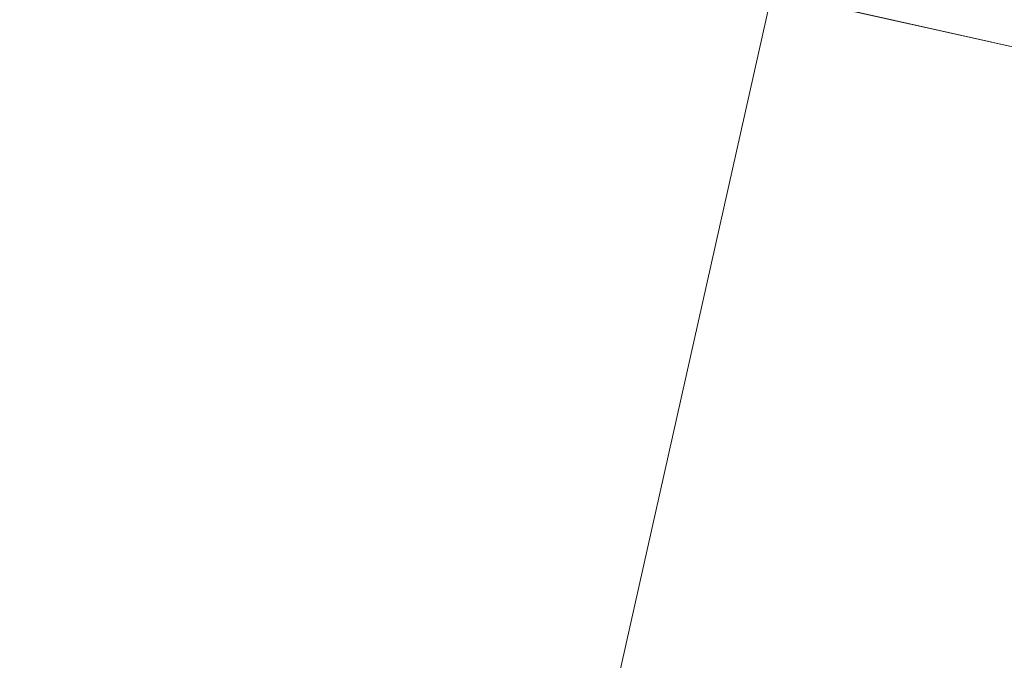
# Model space of a CAD drawing. Header units: millimetres. Extents: x -7145539 to 8272368, y 6117771 to 6337028.
# Tile 289 of 482: x -6847260 to -6846540, y 6129341 to 6129810. Entities that reach past the tile are written whole.
import ezdxf

# ---------------------------------------------------------------- set-up
doc = ezdxf.new("R2010")
doc.units = ezdxf.units.MM
doc.header["$MEASUREMENT"] = 0
doc.layers.add('АР-Отметки высот.АР', color=7, linetype='Continuous')
doc.layers.add('АР-Стены внешние_Балконы _ лоджии.АР', color=7, linetype='Continuous')
for name, color, linetype, lineweight in [('АР-Отметки высот.АР_Ном._пера__120', 7, 'Continuous', 0), ('АР-Стены_внешние_.АР_Ном._пера__120', 7, 'Continuous', 0), ('Окна Archicad_Ном._пера__120', 7, 'Continuous', 0)]:
    doc.layers.add(name, color=color, linetype=linetype, lineweight=lineweight)

# ---------------------------------------------------------------- blocks, each defined once
blk = doc.blocks.new('Горизонтальное Многостворчатое Окно 23[20]_6', base_point=(-6566190.34, 6562677.79))
at = {"layer": 'Окна Archicad_Ном._пера__120', "color": 7, "linetype": 'Continuous', "lineweight": 0}
blk.add_line((-7154048.27, 6129360.02), (-7156389.94, 6129885.92), dxfattribs=at)
blk = doc.blocks.new('Стена_159_6', base_point=(-7156375.61, 6130036.44))
at = {"layer": 'Окна Archicad_Ном._пера__120', "color": 7, "linetype": 'Continuous', "lineweight": 0}
blk.add_blockref('Горизонтальное Многостворчатое Окно 23[20]_6', (-6566190.34, 6562677.79), dxfattribs=at)
blk = doc.blocks.new('Линия_13_6', base_point=(-7155973.65, 6130562.67))
at = {"layer": 'АР-Отметки высот.АР_Ном._пера__120', "color": 7, "linetype": 'Continuous', "lineweight": 0}
blk.add_line((-7155995.57, 6130465.1), (-7156384.28, 6128734.39), dxfattribs=at)

msp = doc.modelspace()

# ---------------------------------------------------------------- linework, layer by layer
at = {"layer": 'АР-Стены_внешние_.АР_Ном._пера__120', "color": 7, "linetype": 'Continuous', "lineweight": 15}
msp.add_lwpolyline([(-6847673.66, 6144779.13), (-6845097.86, 6144200.65), (-6844299.11, 6147757.25), (-6834815.36, 6145627.31), (-6835244.91, 6143714.69), (-6831975.82, 6142980.51), (-6831794.96, 6143785.84), (-6828116.69, 6142959.76), (-6830613.71, 6131841.27), (-6831989.85, 6132150.33), (-6833192.84, 6126793.8), (-6854921.67, 6131673.72)], dxfattribs=at)

# ---------------------------------------------------------------- block references
at = {"layer": 'АР-Отметки высот.АР', "color": 7, "linetype": 'Continuous', "lineweight": 0}
msp.add_blockref('Линия_13_6', (-6846544.66, 6130562.67), dxfattribs=at)
at = {"layer": 'АР-Стены внешние_Балконы _ лоджии.АР', "color": 7, "lineweight": 0}
msp.add_blockref('Стена_159_6', (-6846946.62, 6130036.44), dxfattribs=at)

doc.saveas('drawing.dxf')
